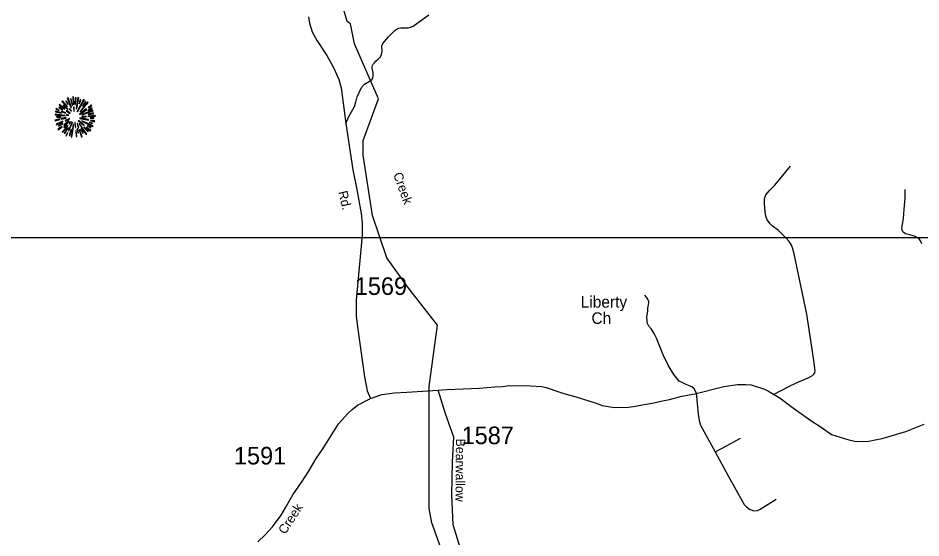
# Model space of a CAD drawing. Extents: x 884530 to 1028605, y 526725 to 653634.
# Drawn here: x 996441 to 1002858, y 625467 to 629161 of the extents above; entities that cross this region are included whole.
import ezdxf

# ---------------------------------------------------------------- set-up
doc = ezdxf.new("R2010")
doc.units = 0
for name, color, linetype in [('Exist Cultural Church with Cemetery Label', 7, 'Continuous'), ('Exist Geographical Mountain Summit CELL', 7, 'Continuous'), ('Exist Hydrographic Creek Single Shore', 7, 'Continuous'), ('Exist Hydrographic Creek Single Shore Label', 7, 'Continuous'), ('Exist Road Non-System Type 51', 7, 'Continuous'), ('Exist Road Secondary Type 51 Attributed', 7, 'Continuous'), ('Exist Road Secondary Type 51 Label', 7, 'Continuous'), ('Exist Road Secondary Type 51 Number Label', 7, 'Continuous'), ('Map Preparation Inset Cut Line', 7, 'Continuous')]:
    doc.layers.add(name, color=color, linetype=linetype)

msp = doc.modelspace()

# ---------------------------------------------------------------- linework, layer by layer
at = {"layer": 'Exist Geographical Mountain Summit CELL'}
for points in [[(996791.3, 628591.4), (996817.5, 628524.5), (996820.4, 628525.6), (996796.4, 628593.9)], [(996825.1, 628539.4), (996827.7, 628540.2), (996818.6, 628588.1), (996814.2, 628587)], [(996829.9, 628600.8), (996833.9, 628548.8), (996837.1, 628549.2), (996835.7, 628601.9)], [(996845.9, 628546.7), (996849.8, 628546.7), (996853.4, 628593.9), (996848, 628593.9)], [(996857.9, 628518.3), (996872.7, 628595.4), (996867.3, 628597.2), (996854.6, 628519.1)], [(996861.1, 628496.5), (996864, 628494.7), (996912.7, 628579.4), (996907.2, 628583)], [(996875.6, 628553.6), (996878.9, 628552.4), (996888.4, 628579.4), (996883.6, 628581.2)], [(996709.6, 628513.6), (996732.1, 628504.9), (996733.2, 628507.8), (996711, 628518.7)], [(996731.4, 628524.5), (996757.2, 628508.2), (996759.4, 628510.8), (996734.3, 628528.5)], [(996732.5, 628543.4), (996772.1, 628512.9), (996774.3, 628515.1), (996736.1, 628547.8)], [(996752.8, 628568.1), (996788.8, 628530.7), (996792.1, 628533.2), (996756.8, 628572.9)], [(996760.8, 628540.5), (996793.5, 628511.4), (996795.7, 628513.6), (996763.7, 628545.6)], [(996780.4, 628569.6), (996796, 628547.8), (996797.9, 628549.2), (996784.4, 628573.6)], [(996804.1, 628515.1), (996817.9, 628498.7), (996820, 628500.9), (996807.3, 628518)], [(996835.3, 628527.5), (996836.7, 628498.3), (996839.3, 628498.7), (996839.3, 628527.8)], [(996878.9, 628478), (996880.7, 628475.5), (996929.4, 628511.4), (996926.2, 628515.8)], [(996882.2, 628498), (996884.4, 628495.8), (996940, 628560.1), (996935.9, 628564.9)], [(996919.6, 628569.6), (996898.5, 628536.1), (996901.5, 628535), (996923.9, 628566.3)], [(996940, 628503.1), (996967.5, 628518), (996964.7, 628523), (996938.6, 628505.6)], [(996940, 628526), (996941.8, 628523.5), (996964.7, 628539.8), (996961, 628543.4)], [(996704.1, 628473.3), (996776.1, 628466.3), (996776.4, 628469.3), (996704.1, 628478.3)], [(996706.7, 628494.3), (996748.1, 628484.9), (996749.2, 628488.2), (996707.8, 628499.1)], [(996716.2, 628455.8), (996745.9, 628457.3), (996745.9, 628460.9), (996715, 628460.9)], [(996748.1, 628496.5), (996778.6, 628484.6), (996779.7, 628486.7), (996750.3, 628500.6)], [(996748.5, 628446.8), (996749.5, 628442), (996782.6, 628450.4), (996781.9, 628454)], [(996784.4, 628502), (996809.5, 628483), (996811.6, 628486), (996787, 628505.2)], [(996784.8, 628472.2), (996801.9, 628470), (996802.3, 628472.2), (996785.5, 628476.5)], [(996880.3, 628448.6), (996941.1, 628436.6), (996942.2, 628440.9), (996881.4, 628452.2)], [(996894.9, 628462.4), (996894.9, 628459.5), (996925.1, 628459.5), (996925.8, 628464.5)], [(996895.9, 628475.1), (996897.1, 628472.9), (996975.2, 628501.6), (996973.4, 628506.3)], [(996938.1, 628461.3), (996990.5, 628464.5), (996990.8, 628469.3), (996938.6, 628464.5)], [(996941.8, 628475.1), (996978.5, 628481.6), (996977, 628487.1), (996940.4, 628477.3)], [(996953, 628449.3), (996979.6, 628447.1), (996979.6, 628451.4), (996953.4, 628452.5)], [(996702.7, 628435.5), (996704.1, 628430.4), (996740.1, 628440.9), (996737.9, 628444.2)], [(996712.4, 628407.8), (996715, 628403.2), (996760.5, 628423.1), (996759, 628427.9)], [(996723.7, 628371.1), (996726.6, 628367.1), (996755, 628388.2), (996752.4, 628391.5)], [(996729.9, 628391.9), (996759, 628408.6), (996756.8, 628412.2), (996727.7, 628396.9)], [(996754.6, 628351.5), (996757.5, 628349), (996798.3, 628396.6), (996795.3, 628398.7)], [(996769.9, 628382.8), (996789.2, 628400.9), (996785.8, 628403.2), (996765.5, 628386)], [(996766.2, 628401.3), (996769.1, 628397.7), (996803.7, 628426.1), (996801.9, 628428.6)], [(996794.6, 628382.8), (996769.5, 628343.5), (996772.7, 628341), (996798.6, 628380.6)], [(996776.1, 628432.6), (996778.3, 628427.9), (996807, 628443.1), (996805.9, 628446.4)], [(996797.9, 628361.4), (996802.3, 628359.6), (996828.8, 628418), (996826.3, 628418.8)], [(996804.8, 628410.8), (996808, 628407.8), (996818.2, 628424.2), (996816.4, 628425.7)], [(996819.3, 628316), (996824, 628314.8), (996836.7, 628404.2), (996833.5, 628405)], [(996844.8, 628419.9), (996848.7, 628382.8), (996853.1, 628383.1), (996848, 628420.6)], [(996860.8, 628411.2), (996869.5, 628381.3), (996873.5, 628383.1), (996862.9, 628412.2)], [(996869.1, 628431.5), (996907.6, 628396.2), (996910.2, 628400.6), (996870.9, 628433.7)], [(996875.3, 628408.9), (996925.8, 628334.1), (996929.4, 628337), (996877.8, 628410)], [(996894.1, 628429), (996972.3, 628390.8), (996974.1, 628396.2), (996895.7, 628431.9)], [(996907.6, 628383.1), (996937.7, 628354), (996941.1, 628356.6), (996909.8, 628385.6)], [(996924.3, 628383.8), (996954.9, 628358), (996958.1, 628361.7), (996926.2, 628386.4)], [(996933.4, 628394.8), (996958.5, 628381.7), (996961, 628385.4), (996935.6, 628398.7)], [(996947.6, 628418.8), (996968.7, 628410.8), (996970.5, 628415.2), (996949, 628422)], [(996957.1, 628432.2), (996985.4, 628424.9), (996986.1, 628430.4), (996958.1, 628436.6)], [(996779.7, 628324.3), (996784.4, 628321.4), (996795.3, 628346.1), (996792.1, 628348.3)], [(996809.5, 628326.1), (996821.5, 628368.9), (996817.9, 628369.3), (996805.1, 628327.1)], [(996850.9, 628361.4), (996854.6, 628318.9), (996858.6, 628319.9), (996855.2, 628361.4)], [(996870.5, 628344.6), (996865.1, 628374.5), (996861.8, 628374.5), (996866.2, 628343.5)], [(996875.3, 628366.1), (996892.7, 628316.3), (996897.1, 628318.1), (996878.2, 628366.8)], [(996885.8, 628371.9), (996901.8, 628342.4), (996905.8, 628344.6), (996889.5, 628373.3)]]:
    msp.add_lwpolyline(points, close=True, dxfattribs=at)
at = {"layer": 'Exist Hydrographic Creek Single Shore'}
msp.add_lwpolyline([(999701.5, 624795.1), (999680.8, 624819.5), (999557, 625022.3), (999526.9, 625106.5), (999502.3, 625237.8), (999382.6, 625575.1), (999363.8, 625676.4), (999363.5, 626542.1), (999422.3, 626978.9), (999212.4, 627247.7), (999061.3, 627457.7), (998959.5, 627757.7), (998925.3, 627988.5), (998893.9, 628187.3), (998893.9, 628291.9), (999003.2, 628588.2), (998832.8, 628978.9), (998804.1, 629120.7), (998779.8, 629137.5), (998637.7, 629632.7)], dxfattribs=at)
at = {"layer": 'Exist Road Non-System Type 51'}
for points in [[(998771.1, 628412.6), (998791.3, 628461.8), (998820.3, 628511.5), (998831.2, 628532.8), (998840.9, 628563.1), (998850.6, 628600.9), (998882.1, 628668.9), (998902.7, 628691.9), (998939.3, 628713), (998952.3, 628720.7), (998959.4, 628728.5), (998963.4, 628737.3), (998964.5, 628749.1), (998963.9, 628771.9), (998958, 628806.3), (998958, 628814.9), (998960.3, 628824.2), (998965.4, 628833.4), (998973.4, 628843.9), (998985, 628855.6), (999001.7, 628869.2), (999016.5, 628886.4), (999025.2, 628903), (999029.2, 628922.5), (999026.9, 628963.1), (999034.4, 628980.2), (999044.6, 628994), (999075, 629027.8), (999117.9, 629073), (999134.5, 629083.5), (999147, 629089), (999161.4, 629091.2), (999184.1, 629091.2), (999200.9, 629092.2), (999212.7, 629092.9), (999230.4, 629095.5), (999248.9, 629103.5), (999285.3, 629130), (999360.6, 629184.9)], [(1001815.3, 626487.8), (1001914.1, 626540.9), (1001983.5, 626574.4), (1002056.2, 626604.1), (1002086.6, 626621.5), (1002097.1, 626630.2), (1002103.3, 626640.8), (1002107.1, 626653.2), (1002104.9, 626673.6), (1002094.6, 626744.2), (1002045.9, 627056.4), (1001957.2, 627486.1), (1001946.2, 627527.7), (1001934.7, 627552.3), (1001921.8, 627572.9), (1001898.4, 627599.7), (1001842.2, 627653.5), (1001803.6, 627683.5), (1001787.3, 627699.6), (1001774.3, 627714.3), (1001766, 627726.5), (1001756.1, 627754.2), (1001749.9, 627787), (1001746.8, 627840), (1001746.1, 627872), (1001748.5, 627887), (1001754.8, 627904.5), (1001781, 627936.9), (1001819.8, 627974.4), (1001930.9, 628108.1)], [(1002864.2, 627556.7), (1002854.6, 627578.3), (1002846, 627592.2), (1002833.1, 627599.7), (1002811.5, 627610.5), (1002777, 627619.7), (1002749.1, 627628.8), (1002732, 627639.6), (1002724.4, 627653.6), (1002722.2, 627670.7), (1002726.5, 627697.7), (1002733, 627737.5), (1002738.4, 627804.3), (1002744.8, 627881.7), (1002745.9, 627942)], [(1001261, 626497.2), (1001248.2, 626523.9), (1001229.2, 626540.7), (1001194.6, 626554.9), (1001170.6, 626565.8), (1001139.2, 626581.3), (1001100.8, 626629.3), (1001061.6, 626695.2), (1001026.3, 626768.3), (1001003.3, 626826.2), (1000977.8, 626886.4), (1000961.2, 626919.4), (1000943, 626949.8), (1000924.9, 626970.6), (1000915.1, 626991.5), (1000912, 627008.4), (1000910.7, 627038), (1000916.3, 627077.6), (1000917.8, 627103), (1000922, 627121.4), (1000923.4, 627145.4), (1000917.8, 627162.4), (1000906.5, 627177.9), (1000896.5, 627192)], [(1001261, 626497.2), (1001275.8, 626346.9), (1001280.8, 626300.7), (1001292.4, 626268.1), (1001396.6, 626078.6)], [(1001396.6, 626078.6), (1001481.9, 626123.8), (1001576.2, 626175.9)], [(1001396.6, 626078.6), (1001487.1, 625908.1), (1001601.8, 625703.8), (1001617.6, 625687), (1001639.7, 625671.2), (1001671.3, 625658.6), (1001695.5, 625660.7), (1001716.5, 625671.2), (1001830.2, 625741.8)]]:
    msp.add_lwpolyline(points, dxfattribs=at)
at = {"layer": 'Exist Road Secondary Type 51 Attributed'}
for points in [[(998505.8, 629169.8), (998512.3, 629125.7), (998531.4, 629063.5), (998567, 628999.7), (998634.6, 628896.3), (998685.3, 628804.3), (998721, 628723.5), (998737.9, 628665.2), (998771.1, 628412.6), (998819.6, 628082), (998849.8, 627943.4), (998880.7, 627772.7), (998886.3, 627707), (998886.3, 627614.9), (998875, 627490.9), (998844, 627155.5), (998843.1, 627044.3), (998852.5, 626966.7), (998904.3, 626610.9), (998921.2, 626511.1), (998945.8, 626457.7)], [(999428, 626517.2), (999487.8, 626521.9), (999720.9, 626531.7), (999829.9, 626539.8), (999886, 626544), (999934.5, 626549.7), (1000082.5, 626546.7), (1000160.5, 626543), (1000195.2, 626536.4), (1000284.4, 626504.6), (1000320, 626493.3), (1000406.3, 626468.8), (1000497.4, 626441.7), (1000548.8, 626424.5), (1000592.5, 626407.7), (1000677.7, 626393.6), (1000780, 626396.3), (1000829.6, 626404.3), (1000866, 626411.1), (1000958.5, 626427.8), (1001021.3, 626440.3), (1001071.7, 626450.7), (1001159.3, 626474.7), (1001251.8, 626491.7), (1001456.3, 626543), (1001553.9, 626556.1), (1001612.5, 626557.2), (1001650.4, 626553.8), (1001745.4, 626524.3), (1001774.9, 626509.3), (1001858.4, 626459.4), (1001936.6, 626399.9), (1002075.6, 626301.6), (1002150, 626253.1), (1002222.2, 626201.7), (1002345.8, 626164.3), (1002397.4, 626152.6), (1002488.3, 626154.6), (1002532.3, 626162.8), (1002582.7, 626173), (1002750.6, 626223.8), (1002880.5, 626275.1)], [(998145.8, 625439.3), (998198.1, 625487.9), (998249.4, 625545.8), (998310.9, 625629.2), (998345.2, 625686.1), (998394.2, 625772.1), (998457.2, 625865.1), (998509.9, 625945.3), (998561.1, 626030.8), (998611.6, 626107), (998719.2, 626277.1), (998784.9, 626350.4), (998816.3, 626380.3), (998854.7, 626409.5), (998945.8, 626457.7)], [(998945.8, 626457.7), (998979.8, 626469.7), (999026.2, 626485.1), (999117.2, 626497.3), (999204.7, 626502.4), (999316.1, 626510.7), (999428, 626517.2)], [(999701.5, 624795.1), (999722.1, 624853.3), (999725.8, 624908.6), (999716.5, 624977.2), (999697.7, 625042.9), (999611, 625306.5), (999533.2, 625559.4), (999525, 625772.7), (999529.1, 626006.5), (999537.3, 626182.9), (999478.8, 626347.6), (999428, 626517.2)]]:
    msp.add_lwpolyline(points, dxfattribs=at)
at = {"layer": 'Map Preparation Inset Cut Line'}
msp.add_lwpolyline([(1003401.7, 608590.9), (973281.3, 608590.9), (973281.3, 627602.4), (1003401.7, 627602.4)], close=True, dxfattribs=at)

# ---------------------------------------------------------------- texts
at = {"layer": 'Exist Cultural Church with Cemetery Label'}
for s, p in [('Liberty', (1000440.3, 627103.3)), ('Ch', (1000516.5, 626987.9))]:
    msp.add_text(s, height=82.02, dxfattribs=at).set_placement(p)
at = {"layer": 'Exist Hydrographic Creek Single Shore Label'}
msp.add_text('Creek', height=65.62, rotation=289.66492, dxfattribs=at).set_placement((999106.4, 628051.4))
msp.add_text('Creek', height=65.62, rotation=289.66492, dxfattribs=at).set_placement((999106.4, 628051.4))
at = {"layer": 'Exist Road Secondary Type 51 Label'}
for s, rotation, p in [('Rd.', 283.01943, (998716.7, 627925.5)), ('Bearwallow', 269.53239, (999553.6, 626173)), ('Creek', 56.89203, (998340.2, 625487.6))]:
    msp.add_text(s, height=65.62, rotation=rotation, dxfattribs=at).set_placement(p)
at = {"layer": 'Exist Road Secondary Type 51 Number Label'}
for s, p in [('1569', (998834.1, 627193.6)), ('1587', (999593.3, 626133.2)), ('1591', (997975.3, 625988.8))]:
    msp.add_text(s, height=125, dxfattribs=at).set_placement(p)

doc.saveas('drawing.dxf')
